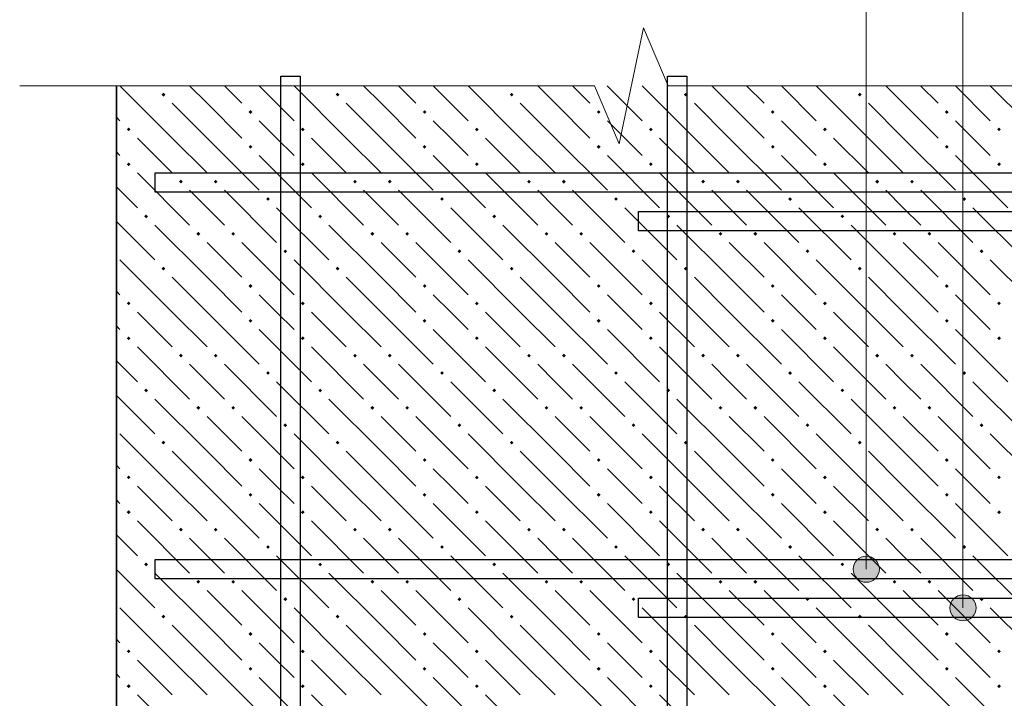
# Model space of a CAD drawing. Header units: millimetres. Extents: x 40580 to 1930067, y -240640 to 81020.
# Tile 393 of 656: x 1102052 to 1105446, y -186180 to -183840. Entities that reach past the tile are written whole.
import ezdxf

# ---------------------------------------------------------------- set-up
doc = ezdxf.new("R2010")
doc.units = ezdxf.units.MM
for name, color, linetype, lineweight in [('ЖБ Перекрытие верхний уровень', 7, 'Continuous', 35), ('Позиционная метка номер позиции', 7, 'Continuous', 13), ('Примечания', 7, 'Continuous', 13), ('Фоновоя арматура Х1', 52, 'Continuous', 25)]:
    doc.layers.add(name, color=color, linetype=linetype, lineweight=lineweight)

msp = doc.modelspace()

# ---------------------------------------------------------------- hatches: boundary and pattern name
at = {"layer": 'ЖБ Перекрытие верхний уровень', "linetype": 'Continuous', "lineweight": -3, "transparency": 33554687}
for points in [[(1102540.9, -184098.3), (1102547.4, -184091.8), (1102553.9, -184098.3), (1102547.4, -184104.8)], [(1103140.9, -184098.3), (1103147.4, -184091.8), (1103153.9, -184098.3), (1103147.4, -184104.8)], [(1103740.9, -184098.3), (1103747.4, -184091.8), (1103753.9, -184098.3), (1103747.4, -184104.8)], [(1104340.9, -184098.3), (1104347.4, -184091.8), (1104353.9, -184098.3), (1104347.4, -184104.8)], [(1104940.9, -184098.3), (1104947.4, -184091.8), (1104953.9, -184098.3), (1104947.4, -184104.8)], [(1102840.9, -184158.3), (1102847.4, -184151.8), (1102853.9, -184158.3), (1102847.4, -184164.8)], [(1103440.9, -184158.3), (1103447.4, -184151.8), (1103453.9, -184158.3), (1103447.4, -184164.8)], [(1104040.9, -184158.3), (1104047.4, -184151.8), (1104053.9, -184158.3), (1104047.4, -184164.8)], [(1104640.9, -184158.3), (1104647.4, -184151.8), (1104653.9, -184158.3), (1104647.4, -184164.8)], [(1105240.9, -184158.3), (1105247.4, -184151.8), (1105253.9, -184158.3), (1105247.4, -184164.8)], [(1102420.9, -184218.3), (1102427.4, -184211.8), (1102433.9, -184218.3), (1102427.4, -184224.8)], [(1103020.9, -184218.3), (1103027.4, -184211.8), (1103033.9, -184218.3), (1103027.4, -184224.8)], [(1103620.9, -184218.3), (1103627.4, -184211.8), (1103633.9, -184218.3), (1103627.4, -184224.8)], [(1104220.9, -184218.3), (1104227.4, -184211.8), (1104233.9, -184218.3), (1104227.4, -184224.8)], [(1104820.9, -184218.3), (1104827.4, -184211.8), (1104833.9, -184218.3), (1104827.4, -184224.8)], [(1105420.9, -184218.3), (1105427.4, -184211.8), (1105433.9, -184218.3), (1105427.4, -184224.8)], [(1102840.9, -184278.3), (1102847.4, -184271.8), (1102853.9, -184278.3), (1102847.4, -184284.8)], [(1103440.9, -184278.3), (1103447.4, -184271.8), (1103453.9, -184278.3), (1103447.4, -184284.8)], [(1104040.9, -184278.3), (1104047.4, -184271.8), (1104053.9, -184278.3), (1104047.4, -184284.8)], [(1104640.9, -184278.3), (1104647.4, -184271.8), (1104653.9, -184278.3), (1104647.4, -184284.8)], [(1105240.9, -184278.3), (1105247.4, -184271.8), (1105253.9, -184278.3), (1105247.4, -184284.8)], [(1102420.9, -184338.3), (1102427.4, -184331.8), (1102433.9, -184338.3), (1102427.4, -184344.8)], [(1103020.9, -184338.3), (1103027.4, -184331.8), (1103033.9, -184338.3), (1103027.4, -184344.8)], [(1103620.9, -184338.3), (1103627.4, -184331.8), (1103633.9, -184338.3), (1103627.4, -184344.8)], [(1104220.9, -184338.3), (1104227.4, -184331.8), (1104233.9, -184338.3), (1104227.4, -184344.8)], [(1104820.9, -184338.3), (1104827.4, -184331.8), (1104833.9, -184338.3), (1104827.4, -184344.8)], [(1105420.9, -184338.3), (1105427.4, -184331.8), (1105433.9, -184338.3), (1105427.4, -184344.8)], [(1102600.9, -184398.3), (1102607.4, -184391.8), (1102613.9, -184398.3), (1102607.4, -184404.8)], [(1102720.9, -184398.3), (1102727.4, -184391.8), (1102733.9, -184398.3), (1102727.4, -184404.8)], [(1103200.9, -184398.3), (1103207.4, -184391.8), (1103213.9, -184398.3), (1103207.4, -184404.8)], [(1103320.9, -184398.3), (1103327.4, -184391.8), (1103333.9, -184398.3), (1103327.4, -184404.8)], [(1103800.9, -184398.3), (1103807.4, -184391.8), (1103813.9, -184398.3), (1103807.4, -184404.8)], [(1103920.9, -184398.3), (1103927.4, -184391.8), (1103933.9, -184398.3), (1103927.4, -184404.8)], [(1104400.9, -184398.3), (1104407.4, -184391.8), (1104413.9, -184398.3), (1104407.4, -184404.8)], [(1104520.9, -184398.3), (1104527.4, -184391.8), (1104533.9, -184398.3), (1104527.4, -184404.8)], [(1105000.9, -184398.3), (1105007.4, -184391.8), (1105013.9, -184398.3), (1105007.4, -184404.8)], [(1105120.9, -184398.3), (1105127.4, -184391.8), (1105133.9, -184398.3), (1105127.4, -184404.8)], [(1102900.9, -184458.3), (1102907.4, -184451.8), (1102913.9, -184458.3), (1102907.4, -184464.8)], [(1103500.9, -184458.3), (1103507.4, -184451.8), (1103513.9, -184458.3), (1103507.4, -184464.8)], [(1104100.9, -184458.3), (1104107.4, -184451.8), (1104113.9, -184458.3), (1104107.4, -184464.8)], [(1104700.9, -184458.3), (1104707.4, -184451.8), (1104713.9, -184458.3), (1104707.4, -184464.8)], [(1105300.9, -184458.3), (1105307.4, -184451.8), (1105313.9, -184458.3), (1105307.4, -184464.8)], [(1102480.9, -184518.3), (1102487.4, -184511.8), (1102493.9, -184518.3), (1102487.4, -184524.8)], [(1103080.9, -184518.3), (1103087.4, -184511.8), (1103093.9, -184518.3), (1103087.4, -184524.8)], [(1103680.9, -184518.3), (1103687.4, -184511.8), (1103693.9, -184518.3), (1103687.4, -184524.8)], [(1104280.9, -184518.3), (1104287.4, -184511.8), (1104293.9, -184518.3), (1104287.4, -184524.8)], [(1104880.9, -184518.3), (1104887.4, -184511.8), (1104893.9, -184518.3), (1104887.4, -184524.8)], [(1102660.9, -184578.3), (1102667.4, -184571.8), (1102673.9, -184578.3), (1102667.4, -184584.8)], [(1102780.9, -184578.3), (1102787.4, -184571.8), (1102793.9, -184578.3), (1102787.4, -184584.8)], [(1103260.9, -184578.3), (1103267.4, -184571.8), (1103273.9, -184578.3), (1103267.4, -184584.8)], [(1103380.9, -184578.3), (1103387.4, -184571.8), (1103393.9, -184578.3), (1103387.4, -184584.8)], [(1103860.9, -184578.3), (1103867.4, -184571.8), (1103873.9, -184578.3), (1103867.4, -184584.8)], [(1103980.9, -184578.3), (1103987.4, -184571.8), (1103993.9, -184578.3), (1103987.4, -184584.8)], [(1104460.9, -184578.3), (1104467.4, -184571.8), (1104473.9, -184578.3), (1104467.4, -184584.8)], [(1104580.9, -184578.3), (1104587.4, -184571.8), (1104593.9, -184578.3), (1104587.4, -184584.8)], [(1105060.9, -184578.3), (1105067.4, -184571.8), (1105073.9, -184578.3), (1105067.4, -184584.8)], [(1105180.9, -184578.3), (1105187.4, -184571.8), (1105193.9, -184578.3), (1105187.4, -184584.8)], [(1102960.9, -184638.3), (1102967.4, -184631.8), (1102973.9, -184638.3), (1102967.4, -184644.8)], [(1103560.9, -184638.3), (1103567.4, -184631.8), (1103573.9, -184638.3), (1103567.4, -184644.8)], [(1104160.9, -184638.3), (1104167.4, -184631.8), (1104173.9, -184638.3), (1104167.4, -184644.8)], [(1104760.9, -184638.3), (1104767.4, -184631.8), (1104773.9, -184638.3), (1104767.4, -184644.8)], [(1105360.9, -184638.3), (1105367.4, -184631.8), (1105373.9, -184638.3), (1105367.4, -184644.8)], [(1102540.9, -184698.3), (1102547.4, -184691.8), (1102553.9, -184698.3), (1102547.4, -184704.8)], [(1103140.9, -184698.3), (1103147.4, -184691.8), (1103153.9, -184698.3), (1103147.4, -184704.8)], [(1103740.9, -184698.3), (1103747.4, -184691.8), (1103753.9, -184698.3), (1103747.4, -184704.8)], [(1104340.9, -184698.3), (1104347.4, -184691.8), (1104353.9, -184698.3), (1104347.4, -184704.8)], [(1104940.9, -184698.3), (1104947.4, -184691.8), (1104953.9, -184698.3), (1104947.4, -184704.8)], [(1102840.9, -184758.3), (1102847.4, -184751.8), (1102853.9, -184758.3), (1102847.4, -184764.8)], [(1103440.9, -184758.3), (1103447.4, -184751.8), (1103453.9, -184758.3), (1103447.4, -184764.8)], [(1104040.9, -184758.3), (1104047.4, -184751.8), (1104053.9, -184758.3), (1104047.4, -184764.8)], [(1104640.9, -184758.3), (1104647.4, -184751.8), (1104653.9, -184758.3), (1104647.4, -184764.8)], [(1105240.9, -184758.3), (1105247.4, -184751.8), (1105253.9, -184758.3), (1105247.4, -184764.8)], [(1102420.9, -184818.3), (1102427.4, -184811.8), (1102433.9, -184818.3), (1102427.4, -184824.8)], [(1103020.9, -184818.3), (1103027.4, -184811.8), (1103033.9, -184818.3), (1103027.4, -184824.8)], [(1103620.9, -184818.3), (1103627.4, -184811.8), (1103633.9, -184818.3), (1103627.4, -184824.8)], [(1104220.9, -184818.3), (1104227.4, -184811.8), (1104233.9, -184818.3), (1104227.4, -184824.8)], [(1104820.9, -184818.3), (1104827.4, -184811.8), (1104833.9, -184818.3), (1104827.4, -184824.8)], [(1105420.9, -184818.3), (1105427.4, -184811.8), (1105433.9, -184818.3), (1105427.4, -184824.8)], [(1102840.9, -184878.3), (1102847.4, -184871.8), (1102853.9, -184878.3), (1102847.4, -184884.8)], [(1103440.9, -184878.3), (1103447.4, -184871.8), (1103453.9, -184878.3), (1103447.4, -184884.8)], [(1104040.9, -184878.3), (1104047.4, -184871.8), (1104053.9, -184878.3), (1104047.4, -184884.8)], [(1104640.9, -184878.3), (1104647.4, -184871.8), (1104653.9, -184878.3), (1104647.4, -184884.8)], [(1105240.9, -184878.3), (1105247.4, -184871.8), (1105253.9, -184878.3), (1105247.4, -184884.8)], [(1102420.9, -184938.3), (1102427.4, -184931.8), (1102433.9, -184938.3), (1102427.4, -184944.8)], [(1103020.9, -184938.3), (1103027.4, -184931.8), (1103033.9, -184938.3), (1103027.4, -184944.8)], [(1103620.9, -184938.3), (1103627.4, -184931.8), (1103633.9, -184938.3), (1103627.4, -184944.8)], [(1104220.9, -184938.3), (1104227.4, -184931.8), (1104233.9, -184938.3), (1104227.4, -184944.8)], [(1104820.9, -184938.3), (1104827.4, -184931.8), (1104833.9, -184938.3), (1104827.4, -184944.8)], [(1105420.9, -184938.3), (1105427.4, -184931.8), (1105433.9, -184938.3), (1105427.4, -184944.8)], [(1102600.9, -184998.3), (1102607.4, -184991.8), (1102613.9, -184998.3), (1102607.4, -185004.8)], [(1102720.9, -184998.3), (1102727.4, -184991.8), (1102733.9, -184998.3), (1102727.4, -185004.8)], [(1103200.9, -184998.3), (1103207.4, -184991.8), (1103213.9, -184998.3), (1103207.4, -185004.8)], [(1103320.9, -184998.3), (1103327.4, -184991.8), (1103333.9, -184998.3), (1103327.4, -185004.8)], [(1103800.9, -184998.3), (1103807.4, -184991.8), (1103813.9, -184998.3), (1103807.4, -185004.8)], [(1103920.9, -184998.3), (1103927.4, -184991.8), (1103933.9, -184998.3), (1103927.4, -185004.8)], [(1104400.9, -184998.3), (1104407.4, -184991.8), (1104413.9, -184998.3), (1104407.4, -185004.8)], [(1104520.9, -184998.3), (1104527.4, -184991.8), (1104533.9, -184998.3), (1104527.4, -185004.8)], [(1105000.9, -184998.3), (1105007.4, -184991.8), (1105013.9, -184998.3), (1105007.4, -185004.8)], [(1105120.9, -184998.3), (1105127.4, -184991.8), (1105133.9, -184998.3), (1105127.4, -185004.8)], [(1102900.9, -185058.3), (1102907.4, -185051.8), (1102913.9, -185058.3), (1102907.4, -185064.8)], [(1103500.9, -185058.3), (1103507.4, -185051.8), (1103513.9, -185058.3), (1103507.4, -185064.8)], [(1104100.9, -185058.3), (1104107.4, -185051.8), (1104113.9, -185058.3), (1104107.4, -185064.8)], [(1104700.9, -185058.3), (1104707.4, -185051.8), (1104713.9, -185058.3), (1104707.4, -185064.8)], [(1105300.9, -185058.3), (1105307.4, -185051.8), (1105313.9, -185058.3), (1105307.4, -185064.8)], [(1102480.9, -185118.3), (1102487.4, -185111.8), (1102493.9, -185118.3), (1102487.4, -185124.8)], [(1103080.9, -185118.3), (1103087.4, -185111.8), (1103093.9, -185118.3), (1103087.4, -185124.8)], [(1103680.9, -185118.3), (1103687.4, -185111.8), (1103693.9, -185118.3), (1103687.4, -185124.8)], [(1104280.9, -185118.3), (1104287.4, -185111.8), (1104293.9, -185118.3), (1104287.4, -185124.8)], [(1104880.9, -185118.3), (1104887.4, -185111.8), (1104893.9, -185118.3), (1104887.4, -185124.8)], [(1102660.9, -185178.3), (1102667.4, -185171.8), (1102673.9, -185178.3), (1102667.4, -185184.8)], [(1102780.9, -185178.3), (1102787.4, -185171.8), (1102793.9, -185178.3), (1102787.4, -185184.8)], [(1103260.9, -185178.3), (1103267.4, -185171.8), (1103273.9, -185178.3), (1103267.4, -185184.8)], [(1103380.9, -185178.3), (1103387.4, -185171.8), (1103393.9, -185178.3), (1103387.4, -185184.8)], [(1103860.9, -185178.3), (1103867.4, -185171.8), (1103873.9, -185178.3), (1103867.4, -185184.8)], [(1103980.9, -185178.3), (1103987.4, -185171.8), (1103993.9, -185178.3), (1103987.4, -185184.8)], [(1104460.9, -185178.3), (1104467.4, -185171.8), (1104473.9, -185178.3), (1104467.4, -185184.8)], [(1104580.9, -185178.3), (1104587.4, -185171.8), (1104593.9, -185178.3), (1104587.4, -185184.8)], [(1105060.9, -185178.3), (1105067.4, -185171.8), (1105073.9, -185178.3), (1105067.4, -185184.8)], [(1105180.9, -185178.3), (1105187.4, -185171.8), (1105193.9, -185178.3), (1105187.4, -185184.8)], [(1102960.9, -185238.3), (1102967.4, -185231.8), (1102973.9, -185238.3), (1102967.4, -185244.8)], [(1103560.9, -185238.3), (1103567.4, -185231.8), (1103573.9, -185238.3), (1103567.4, -185244.8)], [(1104160.9, -185238.3), (1104167.4, -185231.8), (1104173.9, -185238.3), (1104167.4, -185244.8)], [(1104760.9, -185238.3), (1104767.4, -185231.8), (1104773.9, -185238.3), (1104767.4, -185244.8)], [(1105360.9, -185238.3), (1105367.4, -185231.8), (1105373.9, -185238.3), (1105367.4, -185244.8)], [(1102540.9, -185298.3), (1102547.4, -185291.8), (1102553.9, -185298.3), (1102547.4, -185304.8)], [(1103140.9, -185298.3), (1103147.4, -185291.8), (1103153.9, -185298.3), (1103147.4, -185304.8)], [(1103740.9, -185298.3), (1103747.4, -185291.8), (1103753.9, -185298.3), (1103747.4, -185304.8)], [(1104340.9, -185298.3), (1104347.4, -185291.8), (1104353.9, -185298.3), (1104347.4, -185304.8)], [(1104940.9, -185298.3), (1104947.4, -185291.8), (1104953.9, -185298.3), (1104947.4, -185304.8)], [(1102840.9, -185358.3), (1102847.4, -185351.8), (1102853.9, -185358.3), (1102847.4, -185364.8)], [(1103440.9, -185358.3), (1103447.4, -185351.8), (1103453.9, -185358.3), (1103447.4, -185364.8)], [(1104040.9, -185358.3), (1104047.4, -185351.8), (1104053.9, -185358.3), (1104047.4, -185364.8)], [(1104640.9, -185358.3), (1104647.4, -185351.8), (1104653.9, -185358.3), (1104647.4, -185364.8)], [(1105240.9, -185358.3), (1105247.4, -185351.8), (1105253.9, -185358.3), (1105247.4, -185364.8)], [(1102420.9, -185418.3), (1102427.4, -185411.8), (1102433.9, -185418.3), (1102427.4, -185424.8)], [(1103020.9, -185418.3), (1103027.4, -185411.8), (1103033.9, -185418.3), (1103027.4, -185424.8)], [(1103620.9, -185418.3), (1103627.4, -185411.8), (1103633.9, -185418.3), (1103627.4, -185424.8)], [(1104220.9, -185418.3), (1104227.4, -185411.8), (1104233.9, -185418.3), (1104227.4, -185424.8)], [(1104820.9, -185418.3), (1104827.4, -185411.8), (1104833.9, -185418.3), (1104827.4, -185424.8)], [(1105420.9, -185418.3), (1105427.4, -185411.8), (1105433.9, -185418.3), (1105427.4, -185424.8)], [(1102840.9, -185478.3), (1102847.4, -185471.8), (1102853.9, -185478.3), (1102847.4, -185484.8)], [(1103440.9, -185478.3), (1103447.4, -185471.8), (1103453.9, -185478.3), (1103447.4, -185484.8)], [(1104040.9, -185478.3), (1104047.4, -185471.8), (1104053.9, -185478.3), (1104047.4, -185484.8)], [(1104640.9, -185478.3), (1104647.4, -185471.8), (1104653.9, -185478.3), (1104647.4, -185484.8)], [(1105240.9, -185478.3), (1105247.4, -185471.8), (1105253.9, -185478.3), (1105247.4, -185484.8)], [(1102420.9, -185538.3), (1102427.4, -185531.8), (1102433.9, -185538.3), (1102427.4, -185544.8)], [(1103020.9, -185538.3), (1103027.4, -185531.8), (1103033.9, -185538.3), (1103027.4, -185544.8)], [(1103620.9, -185538.3), (1103627.4, -185531.8), (1103633.9, -185538.3), (1103627.4, -185544.8)], [(1104220.9, -185538.3), (1104227.4, -185531.8), (1104233.9, -185538.3), (1104227.4, -185544.8)], [(1104820.9, -185538.3), (1104827.4, -185531.8), (1104833.9, -185538.3), (1104827.4, -185544.8)], [(1105420.9, -185538.3), (1105427.4, -185531.8), (1105433.9, -185538.3), (1105427.4, -185544.8)], [(1102600.9, -185598.3), (1102607.4, -185591.8), (1102613.9, -185598.3), (1102607.4, -185604.8)], [(1102720.9, -185598.3), (1102727.4, -185591.8), (1102733.9, -185598.3), (1102727.4, -185604.8)], [(1103200.9, -185598.3), (1103207.4, -185591.8), (1103213.9, -185598.3), (1103207.4, -185604.8)], [(1103320.9, -185598.3), (1103327.4, -185591.8), (1103333.9, -185598.3), (1103327.4, -185604.8)], [(1103800.9, -185598.3), (1103807.4, -185591.8), (1103813.9, -185598.3), (1103807.4, -185604.8)], [(1103920.9, -185598.3), (1103927.4, -185591.8), (1103933.9, -185598.3), (1103927.4, -185604.8)], [(1104400.9, -185598.3), (1104407.4, -185591.8), (1104413.9, -185598.3), (1104407.4, -185604.8)], [(1104520.9, -185598.3), (1104527.4, -185591.8), (1104533.9, -185598.3), (1104527.4, -185604.8)], [(1105000.9, -185598.3), (1105007.4, -185591.8), (1105013.9, -185598.3), (1105007.4, -185604.8)], [(1105120.9, -185598.3), (1105127.4, -185591.8), (1105133.9, -185598.3), (1105127.4, -185604.8)], [(1102900.9, -185658.3), (1102907.4, -185651.8), (1102913.9, -185658.3), (1102907.4, -185664.8)], [(1103500.9, -185658.3), (1103507.4, -185651.8), (1103513.9, -185658.3), (1103507.4, -185664.8)], [(1104100.9, -185658.3), (1104107.4, -185651.8), (1104113.9, -185658.3), (1104107.4, -185664.8)], [(1104700.9, -185658.3), (1104707.4, -185651.8), (1104713.9, -185658.3), (1104707.4, -185664.8)], [(1105300.9, -185658.3), (1105307.4, -185651.8), (1105313.9, -185658.3), (1105307.4, -185664.8)], [(1102480.9, -185718.3), (1102487.4, -185711.8), (1102493.9, -185718.3), (1102487.4, -185724.8)], [(1103080.9, -185718.3), (1103087.4, -185711.8), (1103093.9, -185718.3), (1103087.4, -185724.8)], [(1103680.9, -185718.3), (1103687.4, -185711.8), (1103693.9, -185718.3), (1103687.4, -185724.8)], [(1104280.9, -185718.3), (1104287.4, -185711.8), (1104293.9, -185718.3), (1104287.4, -185724.8)], [(1104880.9, -185718.3), (1104887.4, -185711.8), (1104893.9, -185718.3), (1104887.4, -185724.8)], [(1102660.9, -185778.3), (1102667.4, -185771.8), (1102673.9, -185778.3), (1102667.4, -185784.8)], [(1102780.9, -185778.3), (1102787.4, -185771.8), (1102793.9, -185778.3), (1102787.4, -185784.8)], [(1103260.9, -185778.3), (1103267.4, -185771.8), (1103273.9, -185778.3), (1103267.4, -185784.8)], [(1103380.9, -185778.3), (1103387.4, -185771.8), (1103393.9, -185778.3), (1103387.4, -185784.8)], [(1103860.9, -185778.3), (1103867.4, -185771.8), (1103873.9, -185778.3), (1103867.4, -185784.8)], [(1103980.9, -185778.3), (1103987.4, -185771.8), (1103993.9, -185778.3), (1103987.4, -185784.8)], [(1104460.9, -185778.3), (1104467.4, -185771.8), (1104473.9, -185778.3), (1104467.4, -185784.8)], [(1104580.9, -185778.3), (1104587.4, -185771.8), (1104593.9, -185778.3), (1104587.4, -185784.8)], [(1105060.9, -185778.3), (1105067.4, -185771.8), (1105073.9, -185778.3), (1105067.4, -185784.8)], [(1105180.9, -185778.3), (1105187.4, -185771.8), (1105193.9, -185778.3), (1105187.4, -185784.8)], [(1102960.9, -185838.3), (1102967.4, -185831.8), (1102973.9, -185838.3), (1102967.4, -185844.8)], [(1103560.9, -185838.3), (1103567.4, -185831.8), (1103573.9, -185838.3), (1103567.4, -185844.8)], [(1104160.9, -185838.3), (1104167.4, -185831.8), (1104173.9, -185838.3), (1104167.4, -185844.8)], [(1104760.9, -185838.3), (1104767.4, -185831.8), (1104773.9, -185838.3), (1104767.4, -185844.8)], [(1105360.9, -185838.3), (1105367.4, -185831.8), (1105373.9, -185838.3), (1105367.4, -185844.8)], [(1102540.9, -185898.3), (1102547.4, -185891.8), (1102553.9, -185898.3), (1102547.4, -185904.8)], [(1103140.9, -185898.3), (1103147.4, -185891.8), (1103153.9, -185898.3), (1103147.4, -185904.8)], [(1103740.9, -185898.3), (1103747.4, -185891.8), (1103753.9, -185898.3), (1103747.4, -185904.8)], [(1104340.9, -185898.3), (1104347.4, -185891.8), (1104353.9, -185898.3), (1104347.4, -185904.8)], [(1104940.9, -185898.3), (1104947.4, -185891.8), (1104953.9, -185898.3), (1104947.4, -185904.8)], [(1102840.9, -185958.3), (1102847.4, -185951.8), (1102853.9, -185958.3), (1102847.4, -185964.8)], [(1103440.9, -185958.3), (1103447.4, -185951.8), (1103453.9, -185958.3), (1103447.4, -185964.8)], [(1104040.9, -185958.3), (1104047.4, -185951.8), (1104053.9, -185958.3), (1104047.4, -185964.8)], [(1104640.9, -185958.3), (1104647.4, -185951.8), (1104653.9, -185958.3), (1104647.4, -185964.8)], [(1105240.9, -185958.3), (1105247.4, -185951.8), (1105253.9, -185958.3), (1105247.4, -185964.8)], [(1102420.9, -186018.3), (1102427.4, -186011.8), (1102433.9, -186018.3), (1102427.4, -186024.8)], [(1103020.9, -186018.3), (1103027.4, -186011.8), (1103033.9, -186018.3), (1103027.4, -186024.8)], [(1103620.9, -186018.3), (1103627.4, -186011.8), (1103633.9, -186018.3), (1103627.4, -186024.8)], [(1104220.9, -186018.3), (1104227.4, -186011.8), (1104233.9, -186018.3), (1104227.4, -186024.8)], [(1104820.9, -186018.3), (1104827.4, -186011.8), (1104833.9, -186018.3), (1104827.4, -186024.8)], [(1105420.9, -186018.3), (1105427.4, -186011.8), (1105433.9, -186018.3), (1105427.4, -186024.8)], [(1102840.9, -186078.3), (1102847.4, -186071.8), (1102853.9, -186078.3), (1102847.4, -186084.8)], [(1103440.9, -186078.3), (1103447.4, -186071.8), (1103453.9, -186078.3), (1103447.4, -186084.8)], [(1104040.9, -186078.3), (1104047.4, -186071.8), (1104053.9, -186078.3), (1104047.4, -186084.8)], [(1104640.9, -186078.3), (1104647.4, -186071.8), (1104653.9, -186078.3), (1104647.4, -186084.8)], [(1105240.9, -186078.3), (1105247.4, -186071.8), (1105253.9, -186078.3), (1105247.4, -186084.8)], [(1102420.9, -186138.3), (1102427.4, -186131.8), (1102433.9, -186138.3), (1102427.4, -186144.8)], [(1103020.9, -186138.3), (1103027.4, -186131.8), (1103033.9, -186138.3), (1103027.4, -186144.8)], [(1103620.9, -186138.3), (1103627.4, -186131.8), (1103633.9, -186138.3), (1103627.4, -186144.8)], [(1104220.9, -186138.3), (1104227.4, -186131.8), (1104233.9, -186138.3), (1104227.4, -186144.8)], [(1104820.9, -186138.3), (1104827.4, -186131.8), (1104833.9, -186138.3), (1104827.4, -186144.8)], [(1105420.9, -186138.3), (1105427.4, -186131.8), (1105433.9, -186138.3), (1105427.4, -186144.8)]]:
    msp.add_hatch(color=7, dxfattribs=at).paths.add_polyline_path(points, flags=16)
at = {"layer": 'Позиционная метка номер позиции', "linetype": 'Continuous', "lineweight": 13, "transparency": 33554687}
for points in [[(1104924.9, -185734.9), (1105014.9, -185734.9), (1105008.6, -185712.4)], [(1104924.9, -185734.9), (1105008.6, -185712.4), (1104931.2, -185712.4)], [(1104931.2, -185712.4), (1105008.6, -185712.4), (1104992.4, -185696.2)], [(1104931.2, -185712.4), (1104992.4, -185696.2), (1104947.4, -185696.2)], [(1104947.4, -185696.2), (1104992.4, -185696.2), (1104969.9, -185689.9)], [(1104931.2, -185757.4), (1105014.9, -185734.9), (1104924.9, -185734.9)], [(1104931.2, -185757.4), (1105008.6, -185757.4), (1105014.9, -185734.9)], [(1104947.4, -185773.6), (1105008.6, -185757.4), (1104931.2, -185757.4)], [(1104947.4, -185773.6), (1104992.4, -185773.6), (1105008.6, -185757.4)], [(1104992.4, -185773.6), (1104947.4, -185773.6), (1104969.9, -185779.9)], [(1105258.2, -185868.2), (1105348.2, -185868.2), (1105341.9, -185845.7)], [(1105258.2, -185868.2), (1105341.9, -185845.7), (1105264.5, -185845.7)], [(1105264.5, -185845.7), (1105341.9, -185845.7), (1105325.7, -185829.5)], [(1105264.5, -185845.7), (1105325.7, -185829.5), (1105280.7, -185829.5)], [(1105280.7, -185829.5), (1105325.7, -185829.5), (1105303.2, -185823.2)], [(1105264.5, -185890.7), (1105348.2, -185868.2), (1105258.2, -185868.2)], [(1105264.5, -185890.7), (1105341.9, -185890.7), (1105348.2, -185868.2)], [(1105280.7, -185906.9), (1105341.9, -185890.7), (1105264.5, -185890.7)], [(1105280.7, -185906.9), (1105325.7, -185906.9), (1105341.9, -185890.7)], [(1105325.7, -185906.9), (1105280.7, -185906.9), (1105303.2, -185913.2)]]:
    msp.add_hatch(color=7, dxfattribs=at).paths.add_polyline_path(points)

# ---------------------------------------------------------------- linework, layer by layer
at = {"color": 38, "linetype": 'Continuous', "lineweight": 25, "true_color": 0x5f1e0f, "transparency": 33554687}
for points in [[(1102518.4, -184368.2), (1109785.1, -184368.2), (1109785.1, -184434.9), (1102518.4, -184434.9), (1102518.4, -184368.2)], [(1111451.8, -184568.2), (1104185.1, -184568.2), (1104185.1, -184501.6), (1111451.8, -184501.6), (1111451.8, -184568.2)], [(1102518.4, -185701.6), (1109785.1, -185701.6), (1109785.1, -185768.2), (1102518.4, -185768.2), (1102518.4, -185701.6)], [(1111451.8, -185901.6), (1104185.1, -185901.6), (1104185.1, -185834.9), (1111451.8, -185834.9), (1111451.8, -185901.6)]]:
    msp.add_lwpolyline(points, dxfattribs=at)
at = {"layer": 'ЖБ Перекрытие верхний уровень', "transparency": 33554687}
msp.add_line((1102385.1, -184068.2), (1102385.1, -189734.9), dxfattribs=at)
at = {"layer": 'ЖБ Перекрытие верхний уровень', "color": 9, "linetype": 'Continuous', "lineweight": -3, "true_color": 0xc7c7c7, "transparency": 33554687}
for p, q in [((1102577.4, -184248.3), (1102397.4, -184068.3)), ((1102517.3, -184068.2), (1102517.4, -184068.3)), ((1102697.4, -184128.3), (1102637.3, -184068.2)), ((1102757.3, -184068.2), (1102817.4, -184128.3)), ((1102877.3, -184068.2), (1102997.4, -184188.3)), ((1103177.4, -184248.3), (1102997.4, -184068.3)), ((1103117.3, -184068.2), (1103117.4, -184068.3)), ((1103297.4, -184128.3), (1103237.3, -184068.2)), ((1103357.3, -184068.2), (1103417.4, -184128.3)), ((1103477.3, -184068.2), (1103597.4, -184188.3)), ((1103777.4, -184248.3), (1103597.4, -184068.3)), ((1103717.3, -184068.2), (1103717.4, -184068.3)), ((1103897.4, -184128.3), (1103837.3, -184068.2)), ((1103957.3, -184068.2), (1104017.4, -184128.3)), ((1104077.3, -184068.2), (1104197.4, -184188.3)), ((1104377.4, -184248.3), (1104197.4, -184068.3)), ((1104317.3, -184068.2), (1104317.4, -184068.3)), ((1104497.4, -184128.3), (1104437.3, -184068.2)), ((1104557.3, -184068.2), (1104617.4, -184128.3)), ((1104677.3, -184068.2), (1104797.4, -184188.3)), ((1104977.4, -184248.3), (1104797.4, -184068.3)), ((1104917.3, -184068.2), (1104917.4, -184068.3)), ((1105097.4, -184128.3), (1105037.3, -184068.2)), ((1105157.3, -184068.2), (1105217.4, -184128.3)), ((1105277.3, -184068.2), (1105397.4, -184188.3)), ((1105577.4, -184248.3), (1105397.4, -184068.3)), ((1102577.4, -184128.3), (1102697.4, -184248.3)), ((1102697.4, -184128.3), (1102817.4, -184248.3)), ((1103177.4, -184128.3), (1103297.4, -184248.3)), ((1103297.4, -184128.3), (1103417.4, -184248.3)), ((1103777.4, -184128.3), (1103897.4, -184248.3)), ((1103897.4, -184128.3), (1104017.4, -184248.3)), ((1104377.4, -184128.3), (1104497.4, -184248.3)), ((1104497.4, -184128.3), (1104617.4, -184248.3)), ((1104977.4, -184128.3), (1105097.4, -184248.3)), ((1105097.4, -184128.3), (1105217.4, -184248.3)), ((1102385.1, -184176), (1102397.4, -184188.3)), ((1102937.4, -184248.3), (1102877.4, -184188.3)), ((1103537.4, -184248.3), (1103477.4, -184188.3)), ((1104137.4, -184248.3), (1104077.4, -184188.3)), ((1104737.4, -184248.3), (1104677.4, -184188.3)), ((1105337.4, -184248.3), (1105277.4, -184188.3)), ((1102457.4, -184248.3), (1102577.4, -184368.3)), ((1102577.4, -184248.3), (1102697.4, -184368.3)), ((1102697.4, -184248.3), (1102877.4, -184428.3)), ((1102997.4, -184308.3), (1102937.4, -184248.3)), ((1103057.4, -184248.3), (1103177.4, -184368.3)), ((1103177.4, -184248.3), (1103297.4, -184368.3)), ((1103297.4, -184248.3), (1103477.4, -184428.3)), ((1103597.4, -184308.3), (1103537.4, -184248.3)), ((1103657.4, -184248.3), (1103777.4, -184368.3)), ((1103777.4, -184248.3), (1103897.4, -184368.3)), ((1103897.4, -184248.3), (1104077.4, -184428.3)), ((1104197.4, -184308.3), (1104137.4, -184248.3)), ((1104257.4, -184248.3), (1104377.4, -184368.3)), ((1104377.4, -184248.3), (1104497.4, -184368.3)), ((1104497.4, -184248.3), (1104677.4, -184428.3)), ((1104797.4, -184308.3), (1104737.4, -184248.3)), ((1104857.4, -184248.3), (1104977.4, -184368.3)), ((1104977.4, -184248.3), (1105097.4, -184368.3)), ((1105097.4, -184248.3), (1105277.4, -184428.3)), ((1105397.4, -184308.3), (1105337.4, -184248.3)), ((1102397.4, -184308.3), (1102385.1, -184296)), ((1102877.4, -184308.3), (1103057.4, -184488.3)), ((1103477.4, -184308.3), (1103657.4, -184488.3)), ((1104077.4, -184308.3), (1104257.4, -184488.3)), ((1104677.4, -184308.3), (1104857.4, -184488.3)), ((1105277.4, -184308.3), (1105457.4, -184488.3)), ((1102457.4, -184368.3), (1102637.4, -184548.3)), ((1103057.4, -184368.3), (1103237.4, -184548.3)), ((1103657.4, -184368.3), (1103837.4, -184548.3)), ((1104257.4, -184368.3), (1104437.4, -184548.3)), ((1104857.4, -184368.3), (1105037.4, -184548.3)), ((1102385.1, -184416), (1102457.4, -184488.3)), ((1102697.4, -184488.3), (1102637.4, -184428.3)), ((1102757.4, -184428.3), (1102937.4, -184608.3)), ((1103297.4, -184488.3), (1103237.4, -184428.3)), ((1103357.4, -184428.3), (1103537.4, -184608.3)), ((1103897.4, -184488.3), (1103837.4, -184428.3)), ((1103957.4, -184428.3), (1104137.4, -184608.3)), ((1104497.4, -184488.3), (1104437.4, -184428.3)), ((1104557.4, -184428.3), (1104737.4, -184608.3)), ((1105097.4, -184488.3), (1105037.4, -184428.3)), ((1105157.4, -184428.3), (1105337.4, -184608.3)), ((1102757.4, -184548.3), (1102697.4, -184488.3)), ((1102937.4, -184488.3), (1103117.4, -184668.3)), ((1103357.4, -184548.3), (1103297.4, -184488.3)), ((1103537.4, -184488.3), (1103717.4, -184668.3)), ((1103957.4, -184548.3), (1103897.4, -184488.3)), ((1104137.4, -184488.3), (1104317.4, -184668.3)), ((1104557.4, -184548.3), (1104497.4, -184488.3)), ((1104737.4, -184488.3), (1104917.4, -184668.3)), ((1105157.4, -184548.3), (1105097.4, -184488.3)), ((1105337.4, -184488.3), (1105517.4, -184668.3)), ((1102385.1, -184536), (1102517.4, -184668.3)), ((1102697.4, -184728.3), (1102517.4, -184548.3)), ((1103297.4, -184728.3), (1103117.4, -184548.3)), ((1103897.4, -184728.3), (1103717.4, -184548.3)), ((1104497.4, -184728.3), (1104317.4, -184548.3)), ((1105097.4, -184728.3), (1104917.4, -184548.3)), ((1102697.4, -184608.3), (1102817.4, -184728.3)), ((1102817.4, -184608.3), (1102997.4, -184788.3)), ((1103297.4, -184608.3), (1103417.4, -184728.3)), ((1103417.4, -184608.3), (1103597.4, -184788.3)), ((1103897.4, -184608.3), (1104017.4, -184728.3)), ((1104017.4, -184608.3), (1104197.4, -184788.3)), ((1104497.4, -184608.3), (1104617.4, -184728.3)), ((1104617.4, -184608.3), (1104797.4, -184788.3)), ((1105097.4, -184608.3), (1105217.4, -184728.3)), ((1105217.4, -184608.3), (1105397.4, -184788.3)), ((1102577.4, -184848.3), (1102397.4, -184668.3)), ((1103177.4, -184848.3), (1102997.4, -184668.3)), ((1103777.4, -184848.3), (1103597.4, -184668.3)), ((1104377.4, -184848.3), (1104197.4, -184668.3)), ((1104977.4, -184848.3), (1104797.4, -184668.3)), ((1105577.4, -184848.3), (1105397.4, -184668.3)), ((1102577.4, -184728.3), (1102697.4, -184848.3)), ((1102697.4, -184728.3), (1102817.4, -184848.3)), ((1103177.4, -184728.3), (1103297.4, -184848.3)), ((1103297.4, -184728.3), (1103417.4, -184848.3)), ((1103777.4, -184728.3), (1103897.4, -184848.3)), ((1103897.4, -184728.3), (1104017.4, -184848.3)), ((1104377.4, -184728.3), (1104497.4, -184848.3)), ((1104497.4, -184728.3), (1104617.4, -184848.3)), ((1104977.4, -184728.3), (1105097.4, -184848.3)), ((1105097.4, -184728.3), (1105217.4, -184848.3)), ((1102385.1, -184776), (1102397.4, -184788.3)), ((1102937.4, -184848.3), (1102877.4, -184788.3)), ((1103537.4, -184848.3), (1103477.4, -184788.3)), ((1104137.4, -184848.3), (1104077.4, -184788.3)), ((1104737.4, -184848.3), (1104677.4, -184788.3)), ((1105337.4, -184848.3), (1105277.4, -184788.3)), ((1102457.4, -184848.3), (1102577.4, -184968.3)), ((1102577.4, -184848.3), (1102697.4, -184968.3)), ((1102697.4, -184848.3), (1102877.4, -185028.3)), ((1102997.4, -184908.3), (1102937.4, -184848.3)), ((1103057.4, -184848.3), (1103177.4, -184968.3)), ((1103177.4, -184848.3), (1103297.4, -184968.3)), ((1103297.4, -184848.3), (1103477.4, -185028.3)), ((1103597.4, -184908.3), (1103537.4, -184848.3)), ((1103657.4, -184848.3), (1103777.4, -184968.3)), ((1103777.4, -184848.3), (1103897.4, -184968.3)), ((1103897.4, -184848.3), (1104077.4, -185028.3)), ((1104197.4, -184908.3), (1104137.4, -184848.3)), ((1104257.4, -184848.3), (1104377.4, -184968.3)), ((1104377.4, -184848.3), (1104497.4, -184968.3)), ((1104497.4, -184848.3), (1104677.4, -185028.3)), ((1104797.4, -184908.3), (1104737.4, -184848.3)), ((1104857.4, -184848.3), (1104977.4, -184968.3)), ((1104977.4, -184848.3), (1105097.4, -184968.3)), ((1105097.4, -184848.3), (1105277.4, -185028.3)), ((1105397.4, -184908.3), (1105337.4, -184848.3)), ((1102397.4, -184908.3), (1102385.1, -184896)), ((1102877.4, -184908.3), (1103057.4, -185088.3)), ((1103477.4, -184908.3), (1103657.4, -185088.3)), ((1104077.4, -184908.3), (1104257.4, -185088.3)), ((1104677.4, -184908.3), (1104857.4, -185088.3)), ((1105277.4, -184908.3), (1105457.4, -185088.3)), ((1102457.4, -184968.3), (1102637.4, -185148.3)), ((1103057.4, -184968.3), (1103237.4, -185148.3)), ((1103657.4, -184968.3), (1103837.4, -185148.3)), ((1104257.4, -184968.3), (1104437.4, -185148.3)), ((1104857.4, -184968.3), (1105037.4, -185148.3)), ((1102385.1, -185016), (1102457.4, -185088.3)), ((1102697.4, -185088.3), (1102637.4, -185028.3)), ((1102757.4, -185028.3), (1102937.4, -185208.3)), ((1103297.4, -185088.3), (1103237.4, -185028.3)), ((1103357.4, -185028.3), (1103537.4, -185208.3)), ((1103897.4, -185088.3), (1103837.4, -185028.3)), ((1103957.4, -185028.3), (1104137.4, -185208.3)), ((1104497.4, -185088.3), (1104437.4, -185028.3)), ((1104557.4, -185028.3), (1104737.4, -185208.3)), ((1105097.4, -185088.3), (1105037.4, -185028.3)), ((1105157.4, -185028.3), (1105337.4, -185208.3)), ((1102757.4, -185148.3), (1102697.4, -185088.3)), ((1102937.4, -185088.3), (1103117.4, -185268.3)), ((1103357.4, -185148.3), (1103297.4, -185088.3)), ((1103537.4, -185088.3), (1103717.4, -185268.3)), ((1103957.4, -185148.3), (1103897.4, -185088.3)), ((1104137.4, -185088.3), (1104317.4, -185268.3)), ((1104557.4, -185148.3), (1104497.4, -185088.3)), ((1104737.4, -185088.3), (1104917.4, -185268.3)), ((1105157.4, -185148.3), (1105097.4, -185088.3)), ((1105337.4, -185088.3), (1105517.4, -185268.3)), ((1102385.1, -185136), (1102517.4, -185268.3)), ((1102697.4, -185328.3), (1102517.4, -185148.3)), ((1103297.4, -185328.3), (1103117.4, -185148.3)), ((1103897.4, -185328.3), (1103717.4, -185148.3)), ((1104497.4, -185328.3), (1104317.4, -185148.3)), ((1105097.4, -185328.3), (1104917.4, -185148.3)), ((1102697.4, -185208.3), (1102817.4, -185328.3)), ((1102817.4, -185208.3), (1102997.4, -185388.3)), ((1103297.4, -185208.3), (1103417.4, -185328.3)), ((1103417.4, -185208.3), (1103597.4, -185388.3)), ((1103897.4, -185208.3), (1104017.4, -185328.3)), ((1104017.4, -185208.3), (1104197.4, -185388.3)), ((1104497.4, -185208.3), (1104617.4, -185328.3)), ((1104617.4, -185208.3), (1104797.4, -185388.3)), ((1105097.4, -185208.3), (1105217.4, -185328.3)), ((1105217.4, -185208.3), (1105397.4, -185388.3)), ((1102577.4, -185448.3), (1102397.4, -185268.3)), ((1103177.4, -185448.3), (1102997.4, -185268.3)), ((1103777.4, -185448.3), (1103597.4, -185268.3)), ((1104377.4, -185448.3), (1104197.4, -185268.3)), ((1104977.4, -185448.3), (1104797.4, -185268.3)), ((1105577.4, -185448.3), (1105397.4, -185268.3)), ((1102577.4, -185328.3), (1102697.4, -185448.3)), ((1102697.4, -185328.3), (1102817.4, -185448.3)), ((1103177.4, -185328.3), (1103297.4, -185448.3)), ((1103297.4, -185328.3), (1103417.4, -185448.3)), ((1103777.4, -185328.3), (1103897.4, -185448.3)), ((1103897.4, -185328.3), (1104017.4, -185448.3)), ((1104377.4, -185328.3), (1104497.4, -185448.3)), ((1104497.4, -185328.3), (1104617.4, -185448.3)), ((1104977.4, -185328.3), (1105097.4, -185448.3)), ((1105097.4, -185328.3), (1105217.4, -185448.3)), ((1102385.1, -185376), (1102397.4, -185388.3)), ((1102937.4, -185448.3), (1102877.4, -185388.3)), ((1103537.4, -185448.3), (1103477.4, -185388.3)), ((1104137.4, -185448.3), (1104077.4, -185388.3)), ((1104737.4, -185448.3), (1104677.4, -185388.3)), ((1105337.4, -185448.3), (1105277.4, -185388.3)), ((1102457.4, -185448.3), (1102577.4, -185568.3)), ((1102577.4, -185448.3), (1102697.4, -185568.3)), ((1102697.4, -185448.3), (1102877.4, -185628.3)), ((1102997.4, -185508.3), (1102937.4, -185448.3)), ((1103057.4, -185448.3), (1103177.4, -185568.3)), ((1103177.4, -185448.3), (1103297.4, -185568.3)), ((1103297.4, -185448.3), (1103477.4, -185628.3)), ((1103597.4, -185508.3), (1103537.4, -185448.3)), ((1103657.4, -185448.3), (1103777.4, -185568.3)), ((1103777.4, -185448.3), (1103897.4, -185568.3)), ((1103897.4, -185448.3), (1104077.4, -185628.3)), ((1104197.4, -185508.3), (1104137.4, -185448.3)), ((1104257.4, -185448.3), (1104377.4, -185568.3)), ((1104377.4, -185448.3), (1104497.4, -185568.3)), ((1104497.4, -185448.3), (1104677.4, -185628.3)), ((1104797.4, -185508.3), (1104737.4, -185448.3)), ((1104857.4, -185448.3), (1104977.4, -185568.3)), ((1104977.4, -185448.3), (1105097.4, -185568.3)), ((1105097.4, -185448.3), (1105277.4, -185628.3)), ((1105397.4, -185508.3), (1105337.4, -185448.3)), ((1102397.4, -185508.3), (1102385.1, -185496)), ((1102877.4, -185508.3), (1103057.4, -185688.3)), ((1103477.4, -185508.3), (1103657.4, -185688.3)), ((1104077.4, -185508.3), (1104257.4, -185688.3)), ((1104677.4, -185508.3), (1104857.4, -185688.3)), ((1105277.4, -185508.3), (1105457.4, -185688.3)), ((1102457.4, -185568.3), (1102637.4, -185748.3)), ((1103057.4, -185568.3), (1103237.4, -185748.3)), ((1103657.4, -185568.3), (1103837.4, -185748.3)), ((1104257.4, -185568.3), (1104437.4, -185748.3)), ((1104857.4, -185568.3), (1105037.4, -185748.3)), ((1102385.1, -185616), (1102457.4, -185688.3)), ((1102697.4, -185688.3), (1102637.4, -185628.3)), ((1102757.4, -185628.3), (1102937.4, -185808.3)), ((1103297.4, -185688.3), (1103237.4, -185628.3)), ((1103357.4, -185628.3), (1103537.4, -185808.3)), ((1103897.4, -185688.3), (1103837.4, -185628.3)), ((1103957.4, -185628.3), (1104137.4, -185808.3)), ((1104497.4, -185688.3), (1104437.4, -185628.3)), ((1104557.4, -185628.3), (1104737.4, -185808.3)), ((1105097.4, -185688.3), (1105037.4, -185628.3)), ((1105157.4, -185628.3), (1105337.4, -185808.3)), ((1102757.4, -185748.3), (1102697.4, -185688.3)), ((1102937.4, -185688.3), (1103117.4, -185868.3)), ((1103357.4, -185748.3), (1103297.4, -185688.3)), ((1103537.4, -185688.3), (1103717.4, -185868.3)), ((1103957.4, -185748.3), (1103897.4, -185688.3)), ((1104137.4, -185688.3), (1104317.4, -185868.3)), ((1104557.4, -185748.3), (1104497.4, -185688.3)), ((1104737.4, -185688.3), (1104917.4, -185868.3)), ((1105157.4, -185748.3), (1105097.4, -185688.3)), ((1105337.4, -185688.3), (1105517.4, -185868.3)), ((1102385.1, -185736), (1102517.4, -185868.3)), ((1102697.4, -185928.3), (1102517.4, -185748.3)), ((1103297.4, -185928.3), (1103117.4, -185748.3)), ((1103897.4, -185928.3), (1103717.4, -185748.3)), ((1104497.4, -185928.3), (1104317.4, -185748.3)), ((1105097.4, -185928.3), (1104917.4, -185748.3)), ((1102697.4, -185808.3), (1102817.4, -185928.3)), ((1102817.4, -185808.3), (1102997.4, -185988.3)), ((1103297.4, -185808.3), (1103417.4, -185928.3)), ((1103417.4, -185808.3), (1103597.4, -185988.3)), ((1103897.4, -185808.3), (1104017.4, -185928.3)), ((1104017.4, -185808.3), (1104197.4, -185988.3)), ((1104497.4, -185808.3), (1104617.4, -185928.3)), ((1104617.4, -185808.3), (1104797.4, -185988.3)), ((1105097.4, -185808.3), (1105217.4, -185928.3)), ((1105217.4, -185808.3), (1105397.4, -185988.3)), ((1102577.4, -186048.3), (1102397.4, -185868.3)), ((1103177.4, -186048.3), (1102997.4, -185868.3)), ((1103777.4, -186048.3), (1103597.4, -185868.3)), ((1104377.4, -186048.3), (1104197.4, -185868.3)), ((1104977.4, -186048.3), (1104797.4, -185868.3)), ((1105577.4, -186048.3), (1105397.4, -185868.3)), ((1102577.4, -185928.3), (1102697.4, -186048.3)), ((1102697.4, -185928.3), (1102817.4, -186048.3)), ((1103177.4, -185928.3), (1103297.4, -186048.3)), ((1103297.4, -185928.3), (1103417.4, -186048.3)), ((1103777.4, -185928.3), (1103897.4, -186048.3)), ((1103897.4, -185928.3), (1104017.4, -186048.3)), ((1104377.4, -185928.3), (1104497.4, -186048.3)), ((1104497.4, -185928.3), (1104617.4, -186048.3)), ((1104977.4, -185928.3), (1105097.4, -186048.3)), ((1105097.4, -185928.3), (1105217.4, -186048.3)), ((1102385.1, -185976), (1102397.4, -185988.3)), ((1102937.4, -186048.3), (1102877.4, -185988.3)), ((1103537.4, -186048.3), (1103477.4, -185988.3)), ((1104137.4, -186048.3), (1104077.4, -185988.3)), ((1104737.4, -186048.3), (1104677.4, -185988.3)), ((1105337.4, -186048.3), (1105277.4, -185988.3)), ((1102457.4, -186048.3), (1102577.4, -186168.3)), ((1102577.4, -186048.3), (1102697.4, -186168.3)), ((1102697.4, -186048.3), (1102877.4, -186228.3)), ((1102997.4, -186108.3), (1102937.4, -186048.3)), ((1103057.4, -186048.3), (1103177.4, -186168.3)), ((1103177.4, -186048.3), (1103297.4, -186168.3)), ((1103297.4, -186048.3), (1103477.4, -186228.3)), ((1103597.4, -186108.3), (1103537.4, -186048.3)), ((1103657.4, -186048.3), (1103777.4, -186168.3)), ((1103777.4, -186048.3), (1103897.4, -186168.3)), ((1103897.4, -186048.3), (1104077.4, -186228.3)), ((1104197.4, -186108.3), (1104137.4, -186048.3)), ((1104257.4, -186048.3), (1104377.4, -186168.3)), ((1104377.4, -186048.3), (1104497.4, -186168.3)), ((1104497.4, -186048.3), (1104677.4, -186228.3)), ((1104797.4, -186108.3), (1104737.4, -186048.3)), ((1104857.4, -186048.3), (1104977.4, -186168.3)), ((1104977.4, -186048.3), (1105097.4, -186168.3)), ((1105097.4, -186048.3), (1105277.4, -186228.3)), ((1105397.4, -186108.3), (1105337.4, -186048.3)), ((1102397.4, -186108.3), (1102385.1, -186096)), ((1102877.4, -186108.3), (1103057.4, -186288.3)), ((1103477.4, -186108.3), (1103657.4, -186288.3)), ((1104077.4, -186108.3), (1104257.4, -186288.3)), ((1104677.4, -186108.3), (1104857.4, -186288.3)), ((1105277.4, -186108.3), (1105457.4, -186288.3)), ((1102457.4, -186168.3), (1102637.4, -186348.3)), ((1103057.4, -186168.3), (1103237.4, -186348.3)), ((1103657.4, -186168.3), (1103837.4, -186348.3)), ((1104257.4, -186168.3), (1104437.4, -186348.3)), ((1104857.4, -186168.3), (1105037.4, -186348.3))]:
    msp.add_line(p, q, dxfattribs=at)
at = {"layer": 'Позиционная метка номер позиции', "color": 7, "linetype": 'Continuous', "lineweight": 13, "transparency": 33554687}
for p, q in [((1104969.9, -185689.9), (1104969.9, -185689.9)), ((1104924.9, -185734.9), (1104924.9, -185734.9)), ((1105014.9, -185734.9), (1105014.9, -185734.9)), ((1104969.9, -185779.9), (1104969.9, -185779.9)), ((1105303.2, -185823.2), (1105303.2, -185823.2)), ((1105258.2, -185868.2), (1105258.2, -185868.2)), ((1105348.2, -185868.2), (1105348.2, -185868.2)), ((1105303.2, -185913.2), (1105303.2, -185913.2))]:
    msp.add_line(p, q, dxfattribs=at)
for points in [[(1105303.2, -185868.2), (1105303.2, -183484.9), (1102845.1, -183484.9)], [(1104969.9, -185734.9), (1104969.9, -183484.9), (1102845.1, -183484.9)]]:
    msp.add_lwpolyline(points, dxfattribs=at)
for centre in [(1104969.9, -185734.9), (1105303.2, -185868.2)]:
    msp.add_circle(centre, 45, dxfattribs=at)
at = {"layer": 'Примечания', "color": 7, "linetype": 'Continuous', "lineweight": 13, "transparency": 33554687}
for p, q in [((1104117.9, -184268.2), (1104202.3, -183868.2)), ((1104202.3, -183868.2), (1104286.6, -184068.2)), ((1102051.8, -184068.2), (1104033.6, -184068.2)), ((1104033.6, -184068.2), (1104117.9, -184268.2)), ((1104286.6, -184068.2), (1106268.4, -184068.2))]:
    msp.add_line(p, q, dxfattribs=at)
at = {"layer": 'Фоновоя арматура Х1', "color": 251, "linetype": 'Continuous', "lineweight": -3, "true_color": 0x656565, "transparency": 33554687}
for points in [[(1103018.4, -184034.9), (1103018.4, -192101.6), (1102951.8, -192101.6), (1102951.8, -184034.9), (1103018.4, -184034.9)], [(1103018.4, -184034.9), (1103018.4, -192101.6), (1102951.8, -192101.6), (1102951.8, -184034.9), (1103018.4, -184034.9)], [(1104351.8, -184034.9), (1104351.8, -192101.6), (1104285.1, -192101.6), (1104285.1, -184034.9), (1104351.8, -184034.9)], [(1104351.8, -184034.9), (1104351.8, -192101.6), (1104285.1, -192101.6), (1104285.1, -184034.9), (1104351.8, -184034.9)]]:
    msp.add_lwpolyline(points, dxfattribs=at)

doc.saveas('drawing.dxf')
